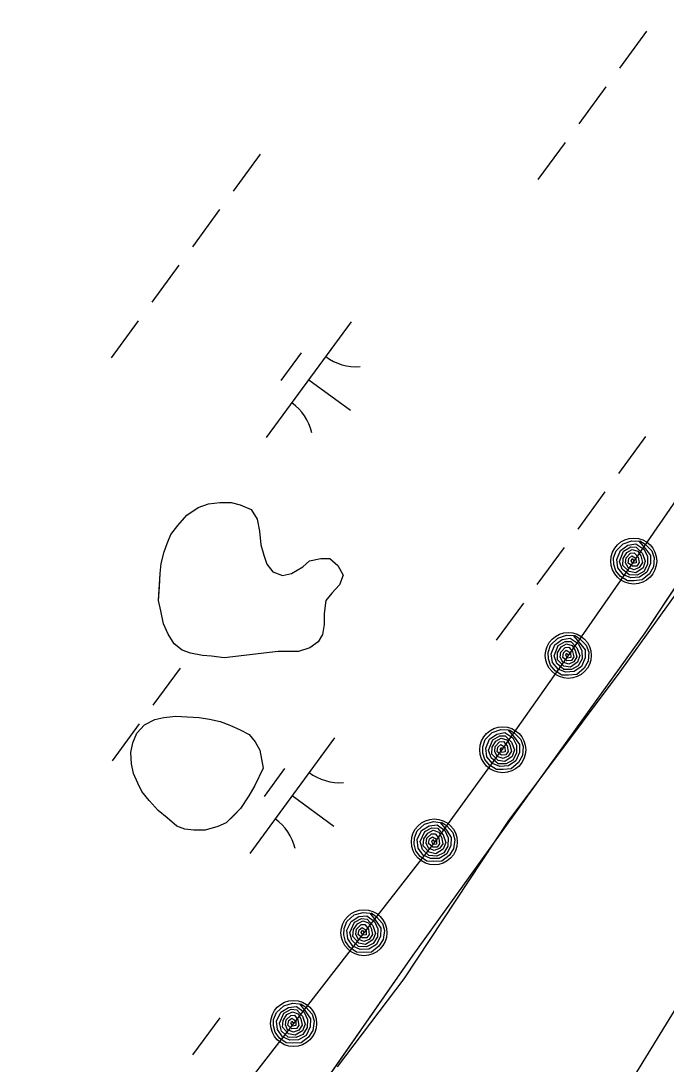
# Model space of a CAD drawing. Extents: x 3905714 to 3926767, y 183354 to 205755.
# Drawn here: x 3915917 to 3916141.8, y 193587.6 to 193950.9 of the extents above; entities that cross this region are included whole.
import ezdxf

# ---------------------------------------------------------------- set-up
doc = ezdxf.new("R2010")
doc.units = 0
for name, color, linetype in [('V-RIVR-EDGE', 7, 'Continuous'), ('V-RRAP-FSHR', 7, 'Continuous'), ('V-TOPO-MINR', 7, 'Continuous'), ('V-TOPO-SHOR', 7, 'Continuous'), ('V-WETL-SWMP', 7, 'Continuous')]:
    doc.layers.add(name, color=color, linetype=linetype)

msp = doc.modelspace()

# ---------------------------------------------------------------- linework, layer by layer
at = {"layer": 'V-RIVR-EDGE'}
msp.add_lwpolyline([(3916289.23, 193976), (3916272.51, 193941.62), (3916270.65, 193931.4), (3916279.94, 193904.46), (3916286.44, 193888.66), (3916299.45, 193869.15), (3916266.93, 193876.58), (3916258.57, 193877.51), (3916244.63, 193878.44), (3916226.97, 193867.29), (3916213.04, 193854.28), (3916193.52, 193820.83), (3916176.8, 193797.6), (3916148.92, 193756.71), (3916125.69, 193724.19), (3916086.66, 193672.15), (3916050.42, 193617.33), (3916027.19, 193586.67)], dxfattribs=at)
at = {"layer": 'V-RRAP-FSHR'}
for points in [[(3916259.73, 193964.8), (3916242.28, 193928.59), (3916220.81, 193894.84), (3916198.92, 193861.37), (3916176.12, 193828.51), (3916153.31, 193795.65), (3916130.5, 193762.79), (3916107.69, 193729.93), (3916084.88, 193697.69), (3916061.18, 193664.99), (3916036.51, 193633.38), (3916011.99, 193601.77), (3915987.48, 193570.16), (3915966.79, 193535.97), (3915946.65, 193501.41), (3915926.51, 193466.85), (3915906.37, 193432.29), (3915886.23, 193397.73), (3915866.31, 193363.43), (3915846.41, 193328.35), (3915826.5, 193293.65), (3915806.52, 193259), (3915786.5, 193224.37)], [(3916132.66, 193769.79), (3916134.44, 193768.7), (3916136.75, 193766.38), (3916137.63, 193763.96), (3916137.36, 193760.75), (3916135.96, 193758.38), (3916133.46, 193756.2), (3916130.56, 193755.93), (3916128.29, 193755.94), (3916125.87, 193757.44), (3916124.28, 193759.4), (3916123.56, 193761.64), (3916123.49, 193763.86), (3916124.35, 193766.33), (3916126.81, 193768.79), (3916129.81, 193769.84), (3916132.21, 193769.71), (3916134.56, 193767.08), (3916136.32, 193764.68), (3916136.34, 193761.89), (3916135.09, 193758.91), (3916132.52, 193757.17), (3916129.52, 193756.94), (3916126.91, 193757.96), (3916124.99, 193760.37), (3916124.54, 193763.32), (3916125.86, 193766.5), (3916128.41, 193768.28), (3916131.17, 193768.76), (3916133.98, 193766.91), (3916135.22, 193764.45), (3916135.32, 193761.6), (3916133.96, 193759.19), (3916131.65, 193757.92), (3916128.89, 193757.94), (3916126.47, 193759.94), (3916125.56, 193762.64), (3916126.97, 193766.26), (3916129.43, 193767.69), (3916131.33, 193767.61), (3916133.51, 193765.46), (3916134.52, 193762.76), (3916133.76, 193760.44), (3916131.25, 193758.73), (3916128.92, 193759.1), (3916126.72, 193761.27), (3916126.79, 193763.68), (3916128.05, 193765.76), (3916129.91, 193766.85), (3916131.89, 193766.26), (3916132.91, 193764.55), (3916133.5, 193762.33), (3916132.42, 193760.55), (3916130.62, 193759.77), (3916128.56, 193760.49), (3916127.67, 193762.18), (3916127.85, 193763.93), (3916129.37, 193765.55), (3916130.69, 193765.67), (3916131.98, 193764.13), (3916132.38, 193762.25), (3916131.59, 193761.06), (3916130.03, 193760.96), (3916128.54, 193762.1), (3916128.77, 193763.72), (3916129.8, 193764.58), (3916131.21, 193763.74), (3916131.36, 193762.11), (3916130.2, 193761.88), (3916129.59, 193762.84), (3916129.89, 193763.63), (3916130.54, 193762.82)], [(3916109.85, 193736.93), (3916111.63, 193735.84), (3916113.94, 193733.52), (3916114.82, 193731.1), (3916114.56, 193727.89), (3916113.16, 193725.52), (3916110.65, 193723.34), (3916107.75, 193723.07), (3916105.48, 193723.08), (3916103.06, 193724.58), (3916101.47, 193726.54), (3916100.75, 193728.79), (3916100.69, 193731), (3916101.54, 193733.47), (3916104, 193735.93), (3916107.01, 193736.98), (3916109.41, 193736.84), (3916111.75, 193734.22), (3916113.51, 193731.83), (3916113.53, 193729.03), (3916112.28, 193726.05), (3916109.72, 193724.31), (3916106.71, 193724.08), (3916104.11, 193725.1), (3916102.18, 193727.51), (3916101.73, 193730.46), (3916103.05, 193733.64), (3916105.61, 193735.42), (3916108.36, 193735.9), (3916111.17, 193734.05), (3916112.42, 193731.59), (3916112.51, 193728.74), (3916111.16, 193726.33), (3916108.85, 193725.05), (3916106.08, 193725.08), (3916103.66, 193727.08), (3916102.76, 193729.78), (3916104.16, 193733.4), (3916106.62, 193734.83), (3916108.52, 193734.75), (3916110.7, 193732.6), (3916111.71, 193729.9), (3916110.95, 193727.58), (3916108.45, 193725.87), (3916106.11, 193726.24), (3916103.91, 193728.41), (3916103.98, 193730.82), (3916105.24, 193732.9), (3916107.1, 193733.99), (3916109.08, 193733.4), (3916110.11, 193731.69), (3916110.7, 193729.47), (3916109.61, 193727.69), (3916107.82, 193726.91), (3916105.75, 193727.63), (3916104.86, 193729.32), (3916105.05, 193731.08), (3916106.56, 193732.69), (3916107.89, 193732.81), (3916109.17, 193731.27), (3916109.58, 193729.39), (3916108.78, 193728.2), (3916107.22, 193728.1), (3916105.73, 193729.24), (3916105.97, 193730.86), (3916106.99, 193731.72), (3916108.4, 193730.88), (3916108.55, 193729.25), (3916107.39, 193729.02), (3916106.78, 193729.98), (3916107.08, 193730.77), (3916107.73, 193729.96)], [(3916087.05, 193704.07), (3916088.82, 193702.98), (3916091.13, 193700.66), (3916092.01, 193698.23), (3916091.75, 193695.03), (3916090.35, 193692.66), (3916087.84, 193690.48), (3916084.95, 193690.21), (3916082.67, 193690.22), (3916080.26, 193691.72), (3916078.66, 193693.68), (3916077.94, 193695.93), (3916077.88, 193698.14), (3916078.74, 193700.61), (3916081.19, 193703.07), (3916084.2, 193704.12), (3916086.6, 193703.98), (3916088.94, 193701.36), (3916090.7, 193698.96), (3916090.72, 193696.17), (3916089.47, 193693.19), (3916086.91, 193691.45), (3916083.9, 193691.22), (3916081.3, 193692.24), (3916079.37, 193694.65), (3916078.92, 193697.6), (3916080.24, 193700.78), (3916082.8, 193702.56), (3916085.55, 193703.04), (3916088.36, 193701.19), (3916089.61, 193698.73), (3916089.7, 193695.88), (3916088.35, 193693.47), (3916086.04, 193692.19), (3916083.28, 193692.22), (3916080.86, 193694.22), (3916079.95, 193696.92), (3916081.36, 193700.54), (3916083.81, 193701.97), (3916085.71, 193701.89), (3916087.89, 193699.74), (3916088.9, 193697.04), (3916088.15, 193694.72), (3916085.64, 193693.01), (3916083.3, 193693.38), (3916081.1, 193695.55), (3916081.17, 193697.96), (3916082.43, 193700.04), (3916084.3, 193701.13), (3916086.27, 193700.54), (3916087.3, 193698.83), (3916087.89, 193696.61), (3916086.8, 193694.83), (3916085.01, 193694.05), (3916082.94, 193694.77), (3916082.05, 193696.46), (3916082.24, 193698.21), (3916083.75, 193699.83), (3916085.08, 193699.95), (3916086.36, 193698.41), (3916086.77, 193696.53), (3916085.97, 193695.34), (3916084.41, 193695.24), (3916082.93, 193696.38), (3916083.16, 193698), (3916084.18, 193698.86), (3916085.59, 193698.02), (3916085.74, 193696.39), (3916084.58, 193696.16), (3916083.97, 193697.12), (3916084.27, 193697.91), (3916084.92, 193697.1)], [(3916063.55, 193671.86), (3916065.26, 193670.68), (3916067.45, 193668.24), (3916068.2, 193665.77), (3916067.76, 193662.59), (3916066.24, 193660.29), (3916063.62, 193658.25), (3916060.72, 193658.13), (3916058.45, 193658.26), (3916056.12, 193659.89), (3916054.63, 193661.93), (3916054.03, 193664.21), (3916054.08, 193666.43), (3916055.07, 193668.85), (3916057.65, 193671.17), (3916060.71, 193672.06), (3916063.1, 193671.8), (3916065.3, 193669.05), (3916066.93, 193666.57), (3916066.8, 193663.78), (3916065.4, 193660.87), (3916062.74, 193659.26), (3916059.73, 193659.2), (3916057.18, 193660.36), (3916055.39, 193662.86), (3916055.09, 193665.83), (3916056.58, 193668.93), (3916059.23, 193670.58), (3916062, 193670.91), (3916064.71, 193668.92), (3916065.82, 193666.39), (3916065.77, 193663.55), (3916064.29, 193661.21), (3916061.91, 193660.06), (3916059.16, 193660.23), (3916056.85, 193662.36), (3916056.08, 193665.1), (3916057.68, 193668.63), (3916060.2, 193669.93), (3916062.1, 193669.76), (3916064.16, 193667.49), (3916065.03, 193664.75), (3916064.15, 193662.47), (3916061.56, 193660.89), (3916059.24, 193661.39), (3916057.16, 193663.67), (3916057.36, 193666.07), (3916058.73, 193668.08), (3916060.65, 193669.07), (3916062.59, 193668.38), (3916063.52, 193666.62), (3916064, 193664.36), (3916062.81, 193662.65), (3916060.98, 193661.96), (3916058.96, 193662.79), (3916058.16, 193664.52), (3916058.44, 193666.27), (3916060.04, 193667.81), (3916061.37, 193667.85), (3916062.57, 193666.25), (3916062.87, 193664.35), (3916062.02, 193663.2), (3916060.45, 193663.19), (3916059.03, 193664.4), (3916059.35, 193666.01), (3916060.41, 193666.81), (3916061.78, 193665.9), (3916061.84, 193664.26), (3916060.67, 193664.09), (3916060.11, 193665.08), (3916060.45, 193665.86), (3916061.06, 193665.02)], [(3916039.04, 193640.25), (3916040.75, 193639.07), (3916042.93, 193636.63), (3916043.68, 193634.16), (3916043.25, 193630.98), (3916041.73, 193628.68), (3916039.11, 193626.64), (3916036.2, 193626.52), (3916033.93, 193626.65), (3916031.6, 193628.28), (3916030.11, 193630.32), (3916029.51, 193632.6), (3916029.57, 193634.82), (3916030.55, 193637.24), (3916033.14, 193639.57), (3916036.19, 193640.45), (3916038.58, 193640.19), (3916040.79, 193637.45), (3916042.41, 193634.96), (3916042.29, 193632.17), (3916040.88, 193629.26), (3916038.23, 193627.65), (3916035.21, 193627.59), (3916032.67, 193628.75), (3916030.87, 193631.25), (3916030.58, 193634.22), (3916032.06, 193637.32), (3916034.71, 193638.97), (3916037.49, 193639.3), (3916040.2, 193637.31), (3916041.31, 193634.78), (3916041.25, 193631.94), (3916039.78, 193629.6), (3916037.4, 193628.45), (3916034.65, 193628.62), (3916032.33, 193630.75), (3916031.57, 193633.49), (3916033.17, 193637.02), (3916035.69, 193638.32), (3916037.59, 193638.15), (3916039.65, 193635.88), (3916040.52, 193633.14), (3916039.64, 193630.86), (3916037.04, 193629.28), (3916034.73, 193629.78), (3916032.65, 193632.06), (3916032.84, 193634.46), (3916034.22, 193636.47), (3916036.13, 193637.46), (3916038.08, 193636.77), (3916039.01, 193635.01), (3916039.48, 193632.76), (3916038.3, 193631.04), (3916036.47, 193630.35), (3916034.45, 193631.18), (3916033.64, 193632.92), (3916033.92, 193634.66), (3916035.52, 193636.2), (3916036.85, 193636.24), (3916038.06, 193634.64), (3916038.36, 193632.74), (3916037.5, 193631.59), (3916035.94, 193631.58), (3916034.51, 193632.8), (3916034.83, 193634.4), (3916035.9, 193635.2), (3916037.27, 193634.29), (3916037.33, 193632.65), (3916036.16, 193632.48), (3916035.6, 193633.47), (3916035.94, 193634.25), (3916036.54, 193633.41)], [(3916014.52, 193608.64), (3916016.23, 193607.46), (3916018.42, 193605.02), (3916019.17, 193602.55), (3916018.74, 193599.37), (3916017.21, 193597.07), (3916014.6, 193595.03), (3916011.69, 193594.91), (3916009.42, 193595.05), (3916007.09, 193596.67), (3916005.6, 193598.71), (3916005, 193600.99), (3916005.05, 193603.21), (3916006.04, 193605.63), (3916008.62, 193607.96), (3916011.68, 193608.84), (3916014.07, 193608.58), (3916016.27, 193605.84), (3916017.9, 193603.35), (3916017.77, 193600.56), (3916016.37, 193597.65), (3916013.72, 193596.05), (3916010.7, 193595.98), (3916008.16, 193597.14), (3916006.36, 193599.64), (3916006.07, 193602.61), (3916007.55, 193605.71), (3916010.2, 193607.36), (3916012.97, 193607.69), (3916015.69, 193605.7), (3916016.8, 193603.17), (3916016.74, 193600.33), (3916015.26, 193597.99), (3916012.89, 193596.84), (3916010.13, 193597.01), (3916007.82, 193599.14), (3916007.06, 193601.88), (3916008.65, 193605.42), (3916011.18, 193606.71), (3916013.08, 193606.54), (3916015.14, 193604.28), (3916016, 193601.53), (3916015.13, 193599.25), (3916012.53, 193597.67), (3916010.22, 193598.17), (3916008.13, 193600.45), (3916008.33, 193602.85), (3916009.7, 193604.86), (3916011.62, 193605.85), (3916013.56, 193605.16), (3916014.5, 193603.4), (3916014.97, 193601.15), (3916013.79, 193599.43), (3916011.96, 193598.74), (3916009.93, 193599.57), (3916009.13, 193601.31), (3916009.41, 193603.05), (3916011.01, 193604.59), (3916012.34, 193604.63), (3916013.54, 193603.03), (3916013.85, 193601.13), (3916012.99, 193599.98), (3916011.43, 193599.97), (3916010, 193601.19), (3916010.32, 193602.79), (3916011.39, 193603.59), (3916012.75, 193602.68), (3916012.81, 193601.04), (3916011.65, 193600.87), (3916011.08, 193601.86), (3916011.42, 193602.64), (3916012.03, 193601.8)]]:
    msp.add_lwpolyline(points, dxfattribs=at)
for centre in [(3916130.5, 193762.79), (3916107.69, 193729.93), (3916084.88, 193697.07), (3916061.02, 193664.99), (3916036.51, 193633.38), (3916011.99, 193601.77)]:
    msp.add_circle(centre, 8, dxfattribs=at)
at = {"layer": 'V-TOPO-MINR'}
msp.add_lwpolyline([(3916302.39, 193862.02), (3916291.68, 193845.05), (3916280.12, 193826.48), (3916268.58, 193807.89), (3916257.09, 193789.28), (3916245.62, 193770.65), (3916060.21, 193468.76), (3916025.95, 193413.77), (3915991.21, 193359.08), (3915955.78, 193304.84), (3915919.87, 193250.9), (3915888.75, 193204.81), (3915867.92, 193174.24), (3915846.9, 193143.8), (3915825.61, 193113.55), (3915804.14, 193083.42), (3915621.99, 192830.25), (3915621.99, 192830.25)], dxfattribs=at)
at = {"layer": 'V-TOPO-SHOR'}
for points in [[(3915990.96, 193535.64), (3916053.65, 193625.56), (3916134.48, 193737.83), (3916204.68, 193844.14), (3916215.63, 193860.11), (3916224.81, 193869.19), (3916230.75, 193873.35), (3916238.91, 193876.26), (3916246.81, 193877.45), (3916258.4, 193876.64), (3916266.53, 193874.62), (3916275.4, 193873.08), (3916280.84, 193874.04), (3916284.54, 193875.5), (3916287.52, 193878.44), (3916288.78, 193882.38), (3916287.84, 193890.03), (3916280.78, 193906.61), (3916274.96, 193924.65), (3916273.54, 193933.29), (3916273.86, 193946.61), (3916278.65, 193964.59)], [(3915987.84, 193729.11), (3915983.4, 193729.65), (3915980.27, 193729.93), (3915976.09, 193730.74), (3915973.23, 193731.8), (3915970.37, 193733.91), (3915968.3, 193737.32), (3915966.75, 193740.98), (3915965.73, 193745.43), (3915964.97, 193749.09), (3915965.26, 193753.79), (3915965.55, 193758.49), (3915965.83, 193761.88), (3915966.9, 193766.05), (3915967.96, 193768.92), (3915969.29, 193772.05), (3915971.65, 193775.17), (3915974.81, 193778.8), (3915978.74, 193781.39), (3915982.41, 193782.68), (3915986.33, 193783.18), (3915990.24, 193783.15), (3915993.37, 193782.36), (3915997.28, 193780.76), (3915999.35, 193777.36), (3916000.11, 193773.17), (3916000.6, 193768.47), (3916001.63, 193764.81), (3916002.65, 193761.67), (3916004.73, 193759.04), (3916008.12, 193757.72), (3916011.25, 193758.48), (3916015.19, 193760.81), (3916017.55, 193762.89), (3916021.47, 193763.65), (3916024.6, 193763.63), (3916027.46, 193761.26), (3916029.27, 193757.85), (3916027.95, 193754.47), (3916025.32, 193751.61), (3916023.21, 193749.01), (3916022.67, 193744.57), (3916022.64, 193740.65), (3916022.1, 193737.26), (3916020.52, 193734.66), (3916017.63, 193732.59), (3916013.71, 193731.31), (3916010.05, 193731.33), (3916006.66, 193731.35), (3915987.84, 193729.11)], [(3916001.45, 193690.63), (3915998.55, 193684.64), (3915996.44, 193681), (3915993.54, 193676.58), (3915991.17, 193674.24), (3915988.54, 193671.65), (3915985.67, 193670.36), (3915981.22, 193669.08), (3915977.3, 193669.1), (3915974.17, 193669.38), (3915971.3, 193670.44), (3915967.92, 193673.33), (3915964.81, 193675.96), (3915961.69, 193679.38), (3915959.1, 193682.53), (3915957.81, 193685.41), (3915956.26, 193688.81), (3915955.5, 193692.21), (3915955.26, 193696.13), (3915956.06, 193699.52), (3915957.39, 193702.91), (3915960.02, 193705.77), (3915963.68, 193707.57), (3915966.82, 193708.34), (3915971, 193708.83), (3915974.92, 193708.55), (3915979.1, 193708.26), (3915982.75, 193707.72), (3915986.4, 193706.92), (3915989.79, 193705.59), (3915993.44, 193704), (3915996.56, 193702.42), (3915998.64, 193699.79), (3916000.19, 193696.91), (3916001.45, 193690.63)]]:
    msp.add_lwpolyline(points, dxfattribs=at)
at = {"layer": 'V-WETL-SWMP'}
for p, q in [((3916134.95, 193947.26), (3916125.49, 193934.35)), ((3916120.77, 193927.9), (3916111.31, 193914.99)), ((3916106.58, 193908.54), (3916097.13, 193895.63)), ((3916000.42, 193904.5), (3915990.96, 193891.59)), ((3915986.24, 193885.14), (3915976.78, 193872.23)), ((3915972.05, 193865.78), (3915962.6, 193852.87)), ((3915957.87, 193846.42), (3915948.41, 193833.51)), ((3916032.05, 193846.09), (3916002.5, 193805.76)), ((3916134.48, 193737.83), (3916204.68, 193844.14)), ((3916014.6, 193835.32), (3916007.51, 193825.64)), ((3916017.28, 193825.92), (3916031.8, 193815.29)), ((3916134.6, 193806.19), (3916125.14, 193793.29)), ((3916120.42, 193786.83), (3916110.96, 193773.93)), ((3915978.74, 193781.39), (3915982.41, 193782.68)), ((3915982.41, 193782.68), (3915986.33, 193783.18)), ((3915986.33, 193783.18), (3915990.24, 193783.16)), ((3915990.24, 193783.16), (3915993.37, 193782.35)), ((3915993.37, 193782.35), (3915997.28, 193780.76)), ((3915971.65, 193775.17), (3915974.81, 193778.81)), ((3915974.81, 193778.81), (3915978.74, 193781.39)), ((3915997.28, 193780.76), (3915999.35, 193777.36)), ((3915969.29, 193772.05), (3915971.65, 193775.17)), ((3915999.35, 193777.36), (3916000.11, 193773.17)), ((3915967.96, 193768.92), (3915969.29, 193772.05)), ((3916000.11, 193773.17), (3916000.6, 193768.47)), ((3915966.9, 193766.05), (3915967.96, 193768.92)), ((3916000.6, 193768.47), (3916001.63, 193764.81)), ((3916106.23, 193767.47), (3916096.78, 193754.57)), ((3915965.83, 193761.88), (3915966.9, 193766.05)), ((3916001.63, 193764.81), (3916002.65, 193761.67)), ((3915965.55, 193758.49), (3915965.83, 193761.88)), ((3916002.65, 193761.67), (3916004.73, 193759.04)), ((3916011.25, 193758.48), (3916015.19, 193760.81)), ((3916015.19, 193760.81), (3916017.55, 193762.89)), ((3916017.55, 193762.89), (3916021.47, 193763.65)), ((3916021.47, 193763.65), (3916024.6, 193763.63)), ((3916024.6, 193763.63), (3916027.46, 193761.26)), ((3916027.46, 193761.26), (3916029.27, 193757.85)), ((3915964.97, 193749.09), (3915965.55, 193758.49)), ((3916004.73, 193759.04), (3916008.12, 193757.72)), ((3916008.12, 193757.72), (3916011.25, 193758.48)), ((3916029.27, 193757.85), (3916027.95, 193754.47)), ((3916027.95, 193754.47), (3916025.32, 193751.61)), ((3916025.32, 193751.61), (3916023.21, 193749.01)), ((3915965.73, 193745.43), (3915964.97, 193749.09)), ((3916023.21, 193749.01), (3916022.66, 193744.57)), ((3916092.05, 193748.11), (3916082.59, 193735.21)), ((3915966.75, 193740.98), (3915965.73, 193745.43)), ((3916022.66, 193744.57), (3916022.64, 193740.66)), ((3915968.3, 193737.32), (3915966.75, 193740.98)), ((3916022.64, 193740.66), (3916022.1, 193737.26)), ((3915970.37, 193733.91), (3915968.3, 193737.32)), ((3916022.1, 193737.26), (3916020.52, 193734.66)), ((3916053.65, 193625.56), (3916134.48, 193737.83)), ((3915973.23, 193731.8), (3915970.37, 193733.91)), ((3915976.09, 193730.74), (3915973.23, 193731.8)), ((3916006.66, 193731.35), (3915987.84, 193729.11)), ((3916013.71, 193731.31), (3916006.66, 193731.35)), ((3916017.63, 193732.59), (3916013.71, 193731.31)), ((3916020.52, 193734.66), (3916017.63, 193732.59)), ((3915980.27, 193729.93), (3915976.09, 193730.74)), ((3915983.4, 193729.65), (3915980.27, 193729.93)), ((3915987.84, 193729.11), (3915983.4, 193729.65)), ((3915972.45, 193725.46), (3915963, 193712.55)), ((3915958.27, 193706.1), (3915948.81, 193693.19)), ((3915957.39, 193702.91), (3915960.02, 193705.77)), ((3915960.02, 193705.77), (3915963.68, 193707.57)), ((3915963.68, 193707.57), (3915966.82, 193708.34)), ((3915966.82, 193708.34), (3915971, 193708.83)), ((3915971, 193708.83), (3915974.92, 193708.55)), ((3915974.92, 193708.55), (3915979.1, 193708.27)), ((3915979.1, 193708.27), (3915982.75, 193707.72)), ((3915982.75, 193707.72), (3915986.4, 193706.92)), ((3915986.4, 193706.92), (3915989.79, 193705.59)), ((3915956.06, 193699.52), (3915957.39, 193702.91)), ((3915989.79, 193705.59), (3915993.44, 193704)), ((3915993.44, 193704), (3915996.56, 193702.42)), ((3915996.56, 193702.42), (3915998.64, 193699.79)), ((3915955.26, 193696.13), (3915956.06, 193699.52)), ((3916026.28, 193701.27), (3915996.73, 193660.94)), ((3915998.64, 193699.79), (3916000.19, 193696.91)), ((3915955.5, 193692.21), (3915955.26, 193696.13)), ((3916000.19, 193696.91), (3916001.45, 193690.63)), ((3915956.26, 193688.81), (3915955.5, 193692.21)), ((3915957.81, 193685.41), (3915956.26, 193688.81)), ((3916001.45, 193690.63), (3915998.55, 193684.64)), ((3916008.82, 193690.5), (3916001.73, 193680.82)), ((3915959.1, 193682.53), (3915957.81, 193685.41)), ((3915998.55, 193684.64), (3915996.44, 193681)), ((3915961.69, 193679.38), (3915959.1, 193682.53)), ((3915996.44, 193681), (3915993.54, 193676.58)), ((3916011.5, 193681.1), (3916026.02, 193670.46)), ((3915964.8, 193675.96), (3915961.69, 193679.38)), ((3915993.54, 193676.58), (3915988.55, 193671.64)), ((3915967.92, 193673.33), (3915964.8, 193675.96)), ((3915971.3, 193670.44), (3915967.92, 193673.33)), ((3915974.17, 193669.38), (3915971.3, 193670.44)), ((3915977.3, 193669.1), (3915974.17, 193669.38)), ((3915985.67, 193670.36), (3915981.22, 193669.08)), ((3915988.55, 193671.64), (3915985.67, 193670.36)), ((3915981.22, 193669.08), (3915977.3, 193669.1)), ((3915990.96, 193535.64), (3916053.65, 193625.56)), ((3915986.28, 193603.76), (3915976.83, 193590.85))]:
    msp.add_line(p, q, dxfattribs=at)
for centre, start, end in [((3916033.79, 193848.07), 233, 274.5436), ((3916001.14, 193803.5), 13, 54.5436), ((3916028.02, 193703.24), 233, 274.5436), ((3915995.37, 193658.68), 13, 54.5436)]:
    msp.add_arc(centre, 17.62, start, end, dxfattribs=at)

doc.saveas('drawing.dxf')
